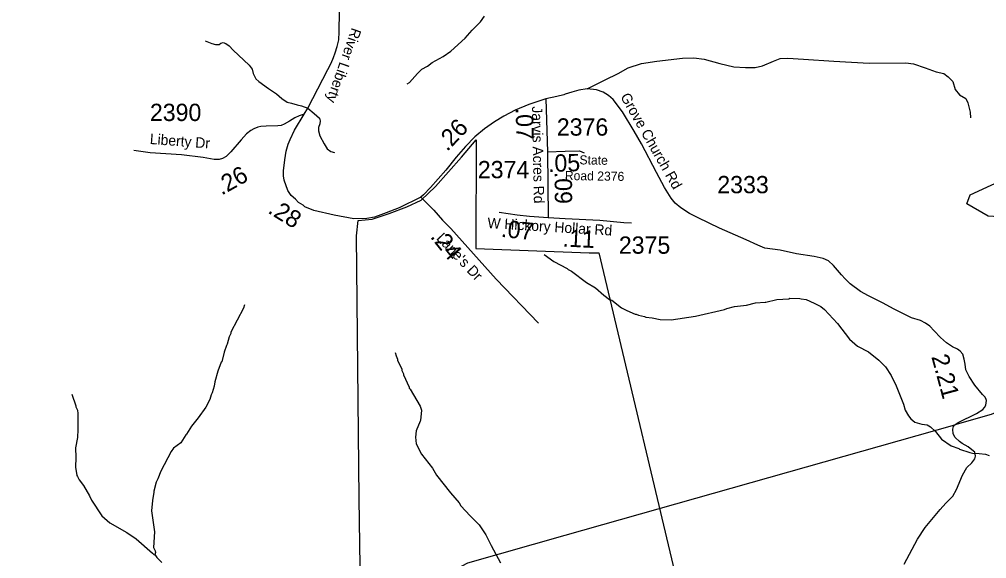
# Model space of a CAD drawing. Extents: x 1248089 to 1457196, y 820910 to 988753.
# Drawn here: x 1380303 to 1387294, y 893002 to 896899 of the extents above; entities that cross this region are included whole.
import ezdxf

# ---------------------------------------------------------------- set-up
doc = ezdxf.new("R2010")
doc.units = 0
for name, color, linetype in [('Exist Boundary Political City Limit New', 7, 'Continuous'), ('Exist Hydrographic Misc Water Feature', 7, 'Continuous'), ('Exist Road Non-System Type 51', 7, 'Continuous'), ('Exist Road Secondary Type 51 Attributed', 7, 'Continuous'), ('Exist Road Secondary Type 51 Label', 7, 'Continuous'), ('Exist Utilities Electrical Transmission Line', 7, 'Continuous'), ('Map Preparation Boundary City Limit Buffer Line', 7, 'Continuous'), ('Prop GRAU CAT1 Cell', 7, 'Continuous'), ('Prop Lane Lines', 7, 'Continuous')]:
    doc.layers.add(name, color=color, linetype=linetype)

msp = doc.modelspace()

# ---------------------------------------------------------------- linework, layer by layer
at = {"layer": 'Exist Boundary Political City Limit New'}
for points in [[(1382752.5, 895446.1), (1382852.9, 895455.2), (1382974.6, 895494.8), (1383102.4, 895543.5), (1383205.9, 895592.2), (1383309.3, 895689.7), (1383498, 895902.8), (1383604.5, 896027.7), (1383601.4, 895242.1), (1384422.1, 895212.5), (1384492, 895212.5), (1384492, 895212.5), (1385129.9, 892523)], [(1380167.8, 890352.1), (1380736.8, 890413), (1380835.1, 890427.3), (1380914.2, 890466.9), (1381011.6, 890533.8), (1381121.1, 890622.1), (1381236.8, 890731.8), (1381300.8, 890845.8), (1381435.4, 891023), (1381604.5, 891240.6), (1381766.6, 891436.3), (1381816.3, 891484.4), (1382053.4, 891673.3), (1382280.3, 891833.1), (1382778.2, 892136.6), (1382758.2, 893432.8), (1382740.2, 895333.7), (1382752.5, 895446.1)]]:
    msp.add_lwpolyline(points, dxfattribs=at)
at = {"layer": 'Exist Hydrographic Misc Water Feature'}
for points in [[(1383106, 896431.8), (1383122.3, 896443.4), (1383179.7, 896508.1), (1383212.3, 896537.4), (1383252.8, 896560.5), (1383285.4, 896587.8), (1383366.3, 896629.9), (1383420.1, 896668.8), (1383525.2, 896762.4), (1383574.4, 896819.3), (1383635.8, 896881.8), (1383664.6, 896921.2)], [(1387863.1, 895430), (1387748.7, 895526), (1387455.7, 895466.2), (1387305.7, 895475.9), (1387149.7, 895564.5), (1387175.7, 895629.6), (1387781.7, 895909.5), (1388094.3, 896001.9)], [(1384095.2, 895198.8), (1384166.2, 895149.2), (1384261.1, 895099.2), (1384268.9, 895091), (1384292.7, 895078.5), (1384402.9, 894996.1), (1384466.1, 894958.7), (1384527, 894905.4), (1384568.3, 894874.6), (1384584.2, 894868.2), (1384655, 894814.7), (1384692.6, 894793.9), (1384754, 894768.6), (1384762, 894768.4), (1384777.9, 894759.9), (1384821.6, 894751), (1384829.5, 894746.8), (1384877.4, 894741.8), (1384933.2, 894728.6), (1385013.2, 894726.4), (1385189.7, 894754.9), (1385398.8, 894802.3), (1385415, 894809.9), (1385471.2, 894824.6), (1385557.5, 894833.6), (1385623.8, 894849.2), (1385692, 894855.8), (1385699, 894854), (1385776.4, 894873.9), (1385864.5, 894879.9), (1385872.6, 894883.8), (1385944.6, 894882.2), (1385952.5, 894878), (1385988.4, 894873.2), (1386047.8, 894847.9), (1386095.3, 894822.9), (1386122.9, 894802.3), (1386216.7, 894700.3), (1386302.2, 894586.5), (1386361.2, 894537.2), (1386440.2, 894495.5), (1386515, 894435.9), (1386561.9, 894386.9), (1386604.6, 894324), (1386638.9, 894251.2), (1386694.1, 894118.1), (1386705.1, 894073.9), (1386728.2, 894033.4), (1386745.7, 894011.1), (1386775.3, 893988.4), (1386824.9, 893973.4), (1386864.8, 893968.4), (1386888.6, 893953.9), (1386923.8, 893921.2), (1386966.6, 893864.3), (1387038.5, 893817.8), (1387093.1, 893797.5), (1387097, 893793.4), (1387172.5, 893767.8), (1387192.4, 893763.4), (1387240.4, 893762.3), (1387286.3, 893757.2), (1387312.1, 893746.7)], [(1381931.1, 894834.7), (1381922.6, 894810.9), (1381830.8, 894637), (1381830.6, 894629.1), (1381818.1, 894605.3), (1381805, 894551.7), (1381798.8, 894541.9), (1381783.8, 894494.2), (1381766.2, 894422.6), (1381762.2, 894420.7), (1381736.7, 894355.3), (1381715.1, 894279.8), (1381710.4, 894247.9), (1381697.4, 894200.3), (1381689, 894184.5), (1381680.3, 894152.7), (1381651.1, 894097.3), (1381595.3, 894018.7), (1381548.1, 893959.7), (1381510.9, 893900.6), (1381505.4, 893897.2), (1381469.4, 893837.5), (1381416.6, 893798.8), (1381400, 893775.1), (1381325, 893632.9), (1381303.8, 893577.3), (1381291.3, 893553.6), (1381273.8, 893490.1), (1381275.7, 893482.1), (1381264.4, 893422.3), (1381258.3, 893346.5), (1381279.5, 893194.2), (1381273, 893082.3), (1381284.5, 893058.1), (1381286.2, 893046), (1381281.9, 893032.2)], [(1383019.9, 894491.3), (1383025.5, 894467.2), (1383036.8, 894442.9), (1383036.7, 894434.9), (1383067.3, 894370.3), (1383067.2, 894362.3), (1383078.6, 894338.1), (1383078.5, 894330.1), (1383120.5, 894241.2), (1383120.3, 894233.2), (1383127.4, 894225.6), (1383199.5, 894103.6), (1383209.1, 894074.3), (1383203.2, 893999.6), (1383199.1, 893995.7), (1383169.6, 893924.3), (1383164.7, 893878.5), (1383171.7, 893832.4), (1383210, 893755.6), (1383287.8, 893655.9), (1383318.7, 893605.3), (1383419.3, 893477.7), (1383480.4, 893405.7), (1383493.9, 893383.5), (1383560.3, 893310.1), (1383627, 893246.6), (1383673.4, 893173.7), (1383711.7, 893096.8), (1383781, 892971.4)], [(1380681, 894190.7), (1380711.2, 894106.1), (1380711.1, 894098.1), (1380722.5, 894073.8), (1380726, 894049.7), (1380725.4, 893933.9), (1380722.2, 893878), (1380708.6, 893802.4), (1380712, 893733.5), (1380709.5, 893662.4), (1380718.2, 893602.2), (1380722, 893594.1), (1380735.6, 893569.9), (1380766.6, 893529.2), (1380809.1, 893456.3), (1380824.3, 893424), (1380898, 893310.4), (1380956.9, 893261.2), (1381079.3, 893190.6), (1381146.4, 893145.1), (1381264.1, 893040.6), (1381277.9, 893030.2), (1381281.9, 893032.2)], [(1381281.9, 893032.2), (1381295.5, 893009.9), (1381332.7, 892973.1)]]:
    msp.add_lwpolyline(points, dxfattribs=at)
at = {"layer": 'Exist Road Non-System Type 51'}
for points in [[(1381645.3, 896744.2), (1381694.4, 896723), (1381720.3, 896717.7), (1381746.2, 896717.7), (1381759.8, 896727), (1381776.2, 896730.9), (1381793.9, 896724.3), (1381818.4, 896707.1), (1381847, 896676.7), (1381962.9, 896568.3), (1381984.7, 896539.2), (1381992.9, 896506.1), (1382012, 896467.8), (1382033.8, 896449.3), (1382104.6, 896397.7), (1382161.2, 896360), (1382200.7, 896327), (1382238.9, 896300.5), (1382270.2, 896292.6), (1382309.7, 896282), (1382342.4, 896272.8), (1382387.4, 896255.6)], [(1384405.8, 896396.4), (1384537, 896462.2), (1384630.3, 896508.4), (1384703.2, 896549), (1384800.3, 896578.9), (1384909.4, 896597.4), (1385094.7, 896618.6), (1385177.8, 896619.9), (1385251.4, 896612), (1385364.6, 896578.9), (1385466.1, 896556.4), (1385550.6, 896551.1), (1385620.1, 896551.1), (1385674.6, 896563), (1385753, 896597.4), (1385800.7, 896615.9), (1385856.5, 896617.3), (1385971, 896612), (1386188.4, 896597.4), (1386443.9, 896581.5), (1386710.4, 896584.2), (1386764.9, 896576.3), (1386849.4, 896548.5), (1386929.1, 896519.4), (1386985, 896506.2), (1387016.3, 896483.7), (1387049, 896450.6), (1387066.8, 896391.1), (1387098.1, 896352.8), (1387144.4, 896327.7), (1387158.8, 896295.9), (1387175.1, 896228.5), (1387176.5, 896187.5)], [(1382387.4, 896255.6), (1382434.4, 896219.2), (1382471.2, 896183.5), (1382476.7, 896166.3), (1382474, 896142.5), (1382464.4, 896116.1), (1382464.4, 896092.3), (1382475.3, 896056.6), (1382505.3, 895999.7), (1382528.5, 895962.7), (1382554.4, 895944.2), (1382580.3, 895936.2)]]:
    msp.add_lwpolyline(points, dxfattribs=at)
at = {"layer": 'Exist Road Secondary Type 51 Attributed'}
for p, q in [((1384108.7, 896325), (1384119.6, 895941.5)), ((1384119.6, 895941.5), (1384123.7, 895466.8))]:
    msp.add_line(p, q, dxfattribs=at)
for points in [[(1382360.8, 896212.6), (1382387.4, 896255.6), (1382533.2, 896535.9), (1382555.7, 896582.8), (1382572.6, 896623.8), (1382585.2, 896655.5), (1382600.7, 896701.8), (1382611.6, 896750.8), (1382614.3, 896807.6), (1382615.7, 896954.4), (1382598.7, 897250), (1382574.8, 897538.9), (1382563.2, 897726), (1382544.2, 897892.6), (1382526.4, 897933.6), (1382503.3, 897962.7), (1382462.4, 898007.6), (1382350.6, 898109.5), (1382288.2, 898157.9), (1382246, 898201.5), (1382204.9, 898246.2), (1382171.7, 898274.9)], [(1387293, 894143.8), (1387290.9, 894152.4), (1387282.8, 894168.3), (1387263.7, 894188.1), (1387209.2, 894255.6), (1387168.3, 894317.7), (1387144.4, 894366.7), (1387139, 894407.7), (1387132.2, 894442), (1387121.3, 894479.1), (1387102.2, 894500.2), (1387083.1, 894514.8), (1387046.3, 894531.9), (1387002.7, 894561), (1386960.5, 894599.4), (1386915.7, 894647.2), (1386883.7, 894682.1), (1386853.2, 894702.5), (1386816.8, 894721.4), (1386750, 894741.8), (1386624.6, 894805.5), (1386540.1, 894850.5), (1386438.9, 894900.9), (1386383, 894932.7), (1386308.5, 894988.5), (1386272.1, 895023.4), (1386246, 895052.5), (1386187.8, 895119.4), (1386150.1, 895154.3), (1386113.4, 895169.3), (1386046.7, 895183.9), (1385920.6, 895205), (1385800.7, 895230.1), (1385690.3, 895246), (1385641.2, 895267.2), (1385554.7, 895305.5), (1385363.9, 895390.1), (1385209.2, 895464.2), (1385146.5, 895494.6), (1385083.8, 895536.9), (1385042.9, 895570), (1385012.9, 895607), (1384966.6, 895682.4), (1384908.7, 895792.1), (1384799.6, 895999.7), (1384747.2, 896089.6), (1384662.7, 896229.8), (1384594.5, 896318.4), (1384561.8, 896348.8), (1384522.3, 896371.3), (1384473.2, 896388.5), (1384405.8, 896396.4), (1384347.4, 896386.1), (1384294.8, 896371.2), (1384248, 896357.2), (1384238.5, 896354.3), (1384188.2, 896341.3), (1384108.7, 896325)], [(1384108.7, 896325), (1383986, 896284), (1383887.2, 896241.7), (1383805.4, 896199.4), (1383735.9, 896157.1), (1383665.1, 896106.8), (1383594.9, 896050), (1383528.1, 895979.9), (1383460.6, 895903.2), (1383384.3, 895809.3), (1383275.3, 895682.4), (1383223.4, 895631.4), (1383204.9, 895613.8)], [(1382360.8, 896212.6), (1382325.4, 896202), (1382294.1, 896186.1), (1382255.9, 896162.3), (1382216.4, 896141.2), (1382194.6, 896131.9), (1382171.4, 896128), (1382086.9, 896126.6), (1382048.8, 896125.3), (1382025.6, 896118.7), (1381998.3, 896108.1), (1381976.5, 896096.2), (1381945.2, 896072.4), (1381905.7, 896028.8), (1381830.7, 895941.5), (1381797.3, 895907.8), (1381771.4, 895893.2), (1381746.9, 895885.3), (1381711.4, 895885.3), (1381631, 895901.2), (1381474.3, 895918.4), (1381247.4, 895934.9), (1381130.2, 895950.8)], [(1383204.9, 895613.8), (1383047.3, 895536.2), (1382954, 895500.4), (1382915.7, 895485.2), (1382869.2, 895470.1), (1382814.7, 895460.2), (1382720, 895456.9), (1382576.9, 895484.6), (1382431, 895516.4), (1382365.6, 895544.1), (1382354.7, 895554.9), (1382321.1, 895575.6), (1382297.6, 895598.1), (1382268.1, 895626.7), (1382242.8, 895661.2), (1382217.1, 895735.9), (1382213, 895767.6), (1382211.6, 895803.3), (1382220.5, 895883.3), (1382230, 895945.5), (1382246.4, 895997), (1382260, 896030.1), (1382291.3, 896098.9), (1382360.8, 896212.6)], [(1384119.6, 895941.5), (1384246.8, 895945.7), (1384351.4, 895948.6), (1384384.2, 895932.9)], [(1383204.9, 895613.8), (1383297.6, 895519.4), (1383360, 895446.9), (1383420.4, 895386.2), (1383749.4, 895022.2), (1384056.1, 894702)], [(1383770.1, 895506.4), (1383901.5, 895485.3), (1383988.7, 895476.1), (1384123.7, 895466.8)], [(1384123.7, 895466.8), (1384248, 895460.7), (1384499.1, 895448.3), (1384672.2, 895431.1), (1384726.4, 895427.9)], [(1386698.8, 892962.3), (1386794.2, 893142.2), (1386850.7, 893225.5), (1386958.4, 893357.7), (1386999.3, 893401.4), (1387048.4, 893452.9), (1387075.6, 893501.9), (1387118.5, 893603.7), (1387149.9, 893659.2), (1387188, 893693.6), (1387208.5, 893722.7), (1387212.6, 893742.5), (1387211.2, 893758.4), (1387208.5, 893771.6), (1387186.7, 893788.8), (1387159.4, 893810), (1387117.2, 893833.8), (1387096.7, 893848.3), (1387066.8, 893877.4), (1387051.8, 893903.8), (1387049, 893936.9), (1387054.5, 893956.7), (1387060.2, 893963.8), (1387064.1, 893968.4), (1387087.2, 893985.8), (1387220.8, 894050.6), (1387265.7, 894078.4), (1387279.4, 894092.9), (1387287.5, 894110.1), (1387293, 894143.8)]]:
    msp.add_lwpolyline(points, dxfattribs=at)
at = {"layer": 'Exist Utilities Electrical Transmission Line'}
msp.add_line((1384248, 893170.2), (1387064.1, 893968.4), dxfattribs=at)
for points in [[(1387407.4, 894078), (1387326.6, 894042.8), (1387064.1, 893968.4)], [(1377934, 890316.5), (1379306.3, 890723.1), (1383543.7, 892970.6), (1384248, 893170.2)]]:
    msp.add_lwpolyline(points, dxfattribs=at)
at = {"layer": 'Map Preparation Boundary City Limit Buffer Line'}
for points in [[(1382752.5, 895446.1), (1382852.9, 895455.2), (1382974.6, 895494.8), (1383102.4, 895543.5), (1383205.9, 895592.2), (1383309.3, 895689.7), (1383498, 895902.8), (1383604.5, 896027.7), (1383601.4, 895242.1), (1384422.1, 895212.5), (1384492, 895212.5), (1384492, 895212.5), (1385129.9, 892523)], [(1380167.8, 890352.1), (1380736.8, 890413), (1380835.1, 890427.3), (1380914.2, 890466.9), (1381011.6, 890533.8), (1381121.1, 890622.1), (1381236.8, 890731.8), (1381300.8, 890845.8), (1381435.4, 891023), (1381604.5, 891240.6), (1381766.6, 891436.3), (1381816.3, 891484.4), (1382053.4, 891673.3), (1382280.3, 891833.1), (1382778.2, 892136.6), (1382758.2, 893432.8), (1382740.2, 895333.7), (1382752.5, 895446.1)]]:
    msp.add_lwpolyline(points, dxfattribs=at)

# ---------------------------------------------------------------- texts
at = {"layer": 'Exist Road Secondary Type 51 Label'}
for s, height, rotation, p in [('River Liberty', 75, 250.81523, (1382705.5, 896842.7)), (' Grove Church Rd', 75, 299.71314, (1384630.4, 896364.5)), ('Jarvis Acres Rd', 75, 271.18681, (1384007.4, 896269.6)), ('Liberty Dr', 75, 355.66141, (1381243.8, 895998.2)), ('State ', 65.62, 359.05709, (1384350.7, 895850.8)), ('Road 2376', 65.62, 359.05709, (1384244.9, 895737.7)), ('W Hickory Hollar Rd', 75, 356.49673, (1383684.2, 895391)), ("Lane's Dr", 75, 313.37631, (1383311.7, 895312.5))]:
    msp.add_text(s, height=height, rotation=rotation, dxfattribs=at).set_placement(p)
at = {"layer": 'Prop GRAU CAT1 Cell'}
for s, rotation, p in [('.07', 271.62861, (1383889.4, 896258.3)), ('.26', 46.38282, (1383395.2, 895938.7)), ('.05', 1.59254, (1384125.3, 895795.6)), ('.26', 29.32448, (1381764.6, 895624.1)), ('.09', 270.49348, (1384171.3, 895796.5)), ('.28', 328.36434, (1382092.2, 895503.7)), ('.07', 353.94245, (1383780.4, 895327.2)), ('.24', 308.53427, (1383268.4, 895326.6)), ('.11', 357.17716, (1384227.2, 895257.5)), ('2.21', 285.11616, (1386893.6, 894460.9))]:
    msp.add_text(s, height=125, rotation=rotation, dxfattribs=at).set_placement(p)
at = {"layer": 'Prop Lane Lines'}
for s, p in [('2390', (1381246.2, 896163.8)), ('2376', (1384187.2, 896058.2)), ('2374', (1383616.3, 895750.5)), ('2333', (1385347.3, 895642)), ('2375', (1384635.5, 895204.8))]:
    msp.add_text(s, height=125, dxfattribs=at).set_placement(p)

doc.saveas('drawing.dxf')
